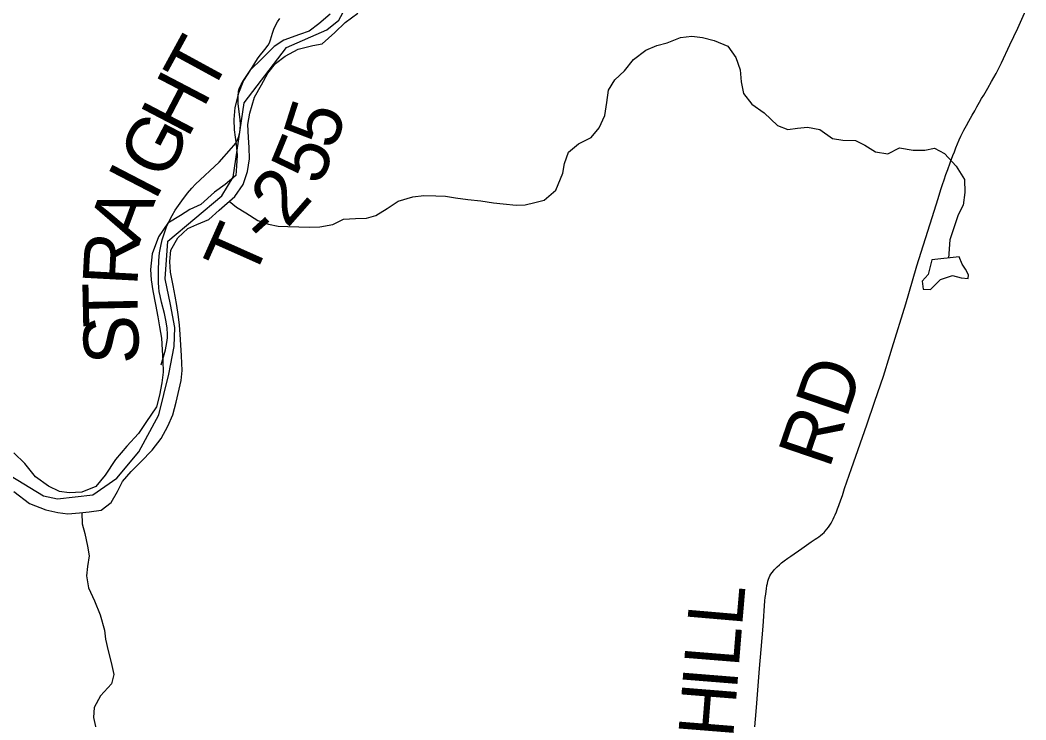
# Model space of a CAD drawing. Extents: x 1451455 to 1749751, y 218250 to 574981.
# Drawn here: x 1580675 to 1586167, y 295847 to 299670 of the extents above; entities that cross this region are included whole.
import ezdxf

# ---------------------------------------------------------------- set-up
doc = ezdxf.new("R2010")
doc.units = 0
for name, color, linetype in [('GM_X_County_Road', 7, 'Continuous'), ('GM_X_County_Road_Text', 7, 'Continuous'), ('GM_X_Minor_Lake', 7, 'Continuous'), ('GM_X_Minor_River', 7, 'Continuous'), ('GM_X_Township', 7, 'Continuous'), ('GM_X_Township_Road', 7, 'Continuous'), ('GM_X_Township_Road_Text', 7, 'Continuous')]:
    doc.layers.add(name, color=color, linetype=linetype)

msp = doc.modelspace()

# ---------------------------------------------------------------- linework, layer by layer
at = {"layer": 'GM_X_County_Road'}
msp.add_lwpolyline([(1584681.8, 295745.8), (1584695.9, 295915.3), (1584713.3, 296127.6), (1584722.3, 296232.1), (1584732.9, 296359.6), (1584742.6, 296497.1), (1584744.3, 296516.7), (1584746.5, 296534), (1584748.7, 296551.4), (1584750.4, 296563.1), (1584753.5, 296580.9), (1584755.6, 296593), (1584758.7, 296606.1), (1584761.7, 296616.5), (1584765.2, 296625.6), (1584769.5, 296634.3), (1584774.7, 296643.4), (1584781.2, 296653.4), (1584788.2, 296662.1), (1584795.1, 296669.5), (1584802, 296676.4), (1584809.9, 296684.2), (1584821.2, 296694.6), (1584833.3, 296705), (1584847.2, 296715.9), (1584867.2, 296730.6), (1584883.2, 296742.4), (1584943.1, 296784), (1584956.1, 296792.7), (1584970, 296802.3), (1584982, 296810.4), (1584994.8, 296819.2), (1585006.4, 296826.8), (1585017.3, 296834.4), (1585025.5, 296839.9), (1585036, 296847.4), (1585045.1, 296854.3), (1585057.3, 296863.9), (1585065.5, 296871.7), (1585072, 296878.2), (1585080.7, 296888.6), (1585089.4, 296900.3), (1585096.3, 296911.2), (1585103.3, 296922.5), (1585109.4, 296933.3), (1585115, 296943.7), (1585121.1, 296956.8), (1585125.4, 296967.2), (1585132.5, 296984.6), (1585138.9, 297000.6), (1585145.4, 297018.4), (1585156.7, 297048.8), (1585164.9, 297072.6), (1585177.5, 297110.9), (1585215.7, 297220.2), (1585299, 297458.5), (1585342.9, 297588.8), (1585388.8, 297725.7), (1585424.5, 297838.2), (1585437.1, 297879), (1585510.8, 298120.6), (1585547.8, 298246.5), (1585571.1, 298327.4), (1585654.5, 298591), (1585687.9, 298695.9), (1585703.1, 298745.4), (1585711.3, 298771.9), (1585720, 298798.4), (1585730.4, 298827), (1585740.4, 298854.8), (1585753.9, 298891.2), (1585760.8, 298909.9), (1585768.6, 298929.8), (1585776.5, 298950.3), (1585785.1, 298972.8), (1585793.8, 298994.5), (1585802, 299015.3), (1585811.2, 299035.3), (1585818.5, 299050.1), (1585828.1, 299068.3), (1585842, 299093.9), (1585855.4, 299117.3), (1585873.7, 299150.4), (1585887.6, 299174.6), (1585899.7, 299195.9), (1585914.1, 299221.9), (1585925.3, 299241.5), (1585937.1, 299261), (1585959.2, 299298.8), (1585980, 299334.8), (1586004.3, 299378.6), (1586017.3, 299403.4), (1586033.8, 299436.4), (1586079.4, 299534.4), (1586122.8, 299625.6), (1586167.1, 299724.6)], dxfattribs=at)
at = {"layer": 'GM_X_Minor_Lake'}
for points in [[(1585654, 298360.5), (1585632.9, 298280.8), (1585600.4, 298243.2), (1585605.9, 298201.1), (1585645.9, 298198.6), (1585700.6, 298253.9), (1585767, 298275), (1585812.8, 298262.4), (1585852.8, 298257.9), (1585853.1, 298277.9), (1585837.5, 298310.1), (1585819.8, 298336.3), (1585802.3, 298376.6)], [(1585802.3, 298376.6), (1585654, 298360.5)]]:
    msp.add_lwpolyline(points, dxfattribs=at)
at = {"layer": 'GM_X_Minor_River'}
for points in [[(1582368.3, 299702.6), (1582305.6, 299649.4), (1582253, 299610.1), (1582200.7, 299590.8), (1582116.3, 299559.9), (1582061.8, 299526.6), (1581994.9, 299459.5), (1581932, 299396.3), (1581895.2, 299340.8), (1581868.3, 299271.1), (1581847.3, 299193.4), (1581842.4, 299127.5), (1581843.7, 299071.4), (1581854.7, 298991.2), (1581859.9, 298933.2), (1581857.1, 298873.2), (1581852.5, 298821.2), (1581795.8, 298772), (1581737.2, 298730.8), (1581662.3, 298663.7), (1581601.9, 298636.5), (1581551.4, 298603.2), (1581482.8, 298560.1), (1581431.8, 298486.8), (1581396.5, 298393.2), (1581387.4, 298307.3), (1581390.7, 298251.3), (1581399.9, 298191.1), (1581415, 298116.9), (1581428.1, 298048.7), (1581437.4, 297994.6), (1581446.6, 297932.4), (1581451.8, 297868.4), (1581455, 297808.3), (1581456.2, 297746.3), (1581449.4, 297688.4), (1581436.6, 297620.5), (1581419.7, 297556.7), (1581362.6, 297471.5), (1581321.8, 297412), (1581258.8, 297342.8), (1581195.8, 297269.6), (1581140.6, 297184.3), (1581089.8, 297123), (1581013.3, 297092), (1580943.2, 297086.9)], [(1581509.2, 297513.5), (1581528.2, 297583.3), (1581555.7, 297700.9), (1581560.4, 297756.9), (1581557.5, 297837), (1581552.2, 297897), (1581549, 297953.1), (1581545.6, 298005.1), (1581538.3, 298061.2), (1581531, 298111.4), (1581521.6, 298161.5), (1581510.4, 298219.7), (1581497.3, 298293.9), (1581492.1, 298351.9), (1581498.9, 298413.9), (1581535.8, 298481.4), (1581590.5, 298532.7), (1581640.8, 298554), (1581705.2, 298581.1), (1581761.9, 298632.4), (1581847, 298707.3), (1581893.9, 298772.7), (1581916.8, 298842.4), (1581927.7, 298912.3), (1581926.5, 298974.3), (1581923.2, 299028.4), (1581918.1, 299100.4), (1581929, 299162.3), (1581956.1, 299250), (1581993, 299317.5), (1582027.9, 299381), (1582070.6, 299432.5), (1582123.2, 299473.8), (1582193.7, 299510.9), (1582274.1, 299531.8), (1582324.2, 299541.2), (1582393.1, 299602.2), (1582449.8, 299657.5), (1582518.6, 299708.6)], [(1581817.1, 298681), (1581856.3, 298649.2), (1581907.9, 298616.5), (1581973.4, 298575.6), (1582031.2, 298554.8), (1582085.1, 298544.1), (1582137.1, 298543.4), (1582197.2, 298540.6), (1582257.2, 298539.8), (1582311.3, 298541.1), (1582383.5, 298554.1), (1582441.9, 298583.4), (1582506, 298586.5), (1582566.1, 298587.7), (1582618.3, 298603), (1582678.9, 298640.2), (1582739.5, 298681.4), (1582819.8, 298704.4), (1582880, 298711.6), (1582946, 298710.7), (1582998, 298708), (1583052, 298699.3), (1583119.9, 298690.4), (1583191.9, 298683.4), (1583259.8, 298672.5), (1583313.8, 298665.8), (1583383.8, 298658.8), (1583433.8, 298660.2), (1583486, 298673.5), (1583536.3, 298686.8), (1583601, 298742), (1583638.2, 298833.5), (1583647, 298887.4), (1583669.8, 298949.1), (1583724.4, 298994.4), (1583792.9, 299029.5), (1583837.6, 299080.9), (1583868.5, 299148.5), (1583879.5, 299220.4), (1583888.4, 299288.3), (1583923.1, 299343.9), (1583975.8, 299393.2), (1584024.6, 299454.6), (1584091.3, 299505.7), (1584151.7, 299530.9), (1584208, 299546.2), (1584280.4, 299575.2), (1584342.6, 299582.4), (1584400.5, 299575.6), (1584464.4, 299558.8), (1584540, 299527.7), (1584583.3, 299465.1), (1584606.4, 299398.8), (1584611.6, 299332.7), (1584624.8, 299268.5), (1584670.1, 299211.9), (1584737.5, 299163), (1584810.7, 299094), (1584866.5, 299073.3), (1584920.6, 299080.5), (1584974.7, 299085.8), (1585042.6, 299072.9), (1585112, 299024), (1585168, 299015.2), (1585236, 299012.3), (1585287.7, 298987.6), (1585345.3, 298950.9), (1585413.2, 298940), (1585477.7, 298973.1), (1585551.6, 298960.1), (1585615.7, 298959.3), (1585667.8, 298970.6), (1585723.5, 298941.8), (1585786.7, 298873), (1585831.8, 298800.3), (1585832.9, 298728.3), (1585824, 298658.4), (1585797.3, 298606.7), (1585778.5, 298551), (1585751.4, 298469.3), (1585745, 298370.4)], [(1580641, 297095), (1580726.3, 297029.8), (1580815.9, 296994.6), (1580881.8, 296979.7), (1580935.7, 296973), (1580999.9, 296978.1), (1581052, 296983.5), (1581118.2, 296992.6), (1581172.8, 297035.8), (1581207.6, 297095.4), (1581234.3, 297149.1), (1581281, 297204.5), (1581333.8, 297257.8), (1581396.6, 297321), (1581445.5, 297384.3), (1581482.4, 297451.9), (1581509.2, 297513.5)], [(1580943.2, 297086.9), (1580891.3, 297095.6), (1580829.6, 297124.5), (1580760.2, 297175.4), (1580701.1, 297248.2), (1580641.8, 297307)], [(1581011.8, 296979.3), (1581015.1, 296917.9), (1581028.4, 296865.7), (1581043.5, 296795.5), (1581052.9, 296743.4), (1581044.1, 296685.5), (1581037.4, 296633.5), (1581048.6, 296569.3), (1581081.7, 296496.9), (1581112.8, 296420.4), (1581135.7, 296338.1), (1581141.1, 296288), (1581156.3, 296223.8), (1581173.5, 296161.5), (1581186.7, 296095.3), (1581174, 296043.5), (1581115.1, 295978.2), (1581080.2, 295914.7), (1581075.5, 295860.7), (1581094.5, 295778.4)]]:
    msp.add_lwpolyline(points, dxfattribs=at)
at = {"layer": 'GM_X_Township'}
msp.add_lwpolyline([(1580404.5, 297313.2), (1580802.7, 297070.9), (1580880.2, 297054.2), (1581071.8, 297077), (1581203.3, 297167.4), (1581324.1, 297312.4), (1581432.1, 297514.4), (1581486.9, 297736.2), (1581515.8, 297887.3), (1581520.4, 297990.8), (1581497.4, 298117.3), (1581467.5, 298257.6), (1581481.7, 298463), (1581776.7, 298710.6), (1581839.1, 298811.6), (1581899.2, 299218.7), (1582130.4, 299520.9), (1582350, 299617.4), (1582415.4, 299669.8), (1582461, 299754.1)], dxfattribs=at)
msp.add_lwpolyline([(1580404.5, 297313.2), (1580802.7, 297070.9), (1580880.2, 297054.2), (1581071.8, 297077), (1581203.3, 297167.4), (1581324.1, 297312.4), (1581432.1, 297514.4), (1581486.9, 297736.2), (1581515.8, 297887.3), (1581520.4, 297990.8), (1581497.4, 298117.3), (1581467.5, 298257.6), (1581481.7, 298463), (1581776.7, 298710.6), (1581839.1, 298811.6), (1581899.2, 299218.7), (1582130.4, 299520.9), (1582350, 299617.4), (1582415.4, 299669.8), (1582461, 299754.1)], dxfattribs=at)
at = {"layer": 'GM_X_Township_Road'}
msp.add_lwpolyline([(1581445.1, 297787.7), (1581468.4, 297869.7), (1581476.2, 297909), (1581479.3, 297934.2), (1581479.6, 297953.9), (1581477.5, 297986.5), (1581472.5, 298022.1), (1581463.5, 298066.8), (1581447.8, 298130), (1581439.5, 298164.8), (1581435.4, 298186.8), (1581433.2, 298209.9), (1581431.5, 298236.1), (1581431.1, 298285.1), (1581431.4, 298304.7), (1581433.5, 298357.2), (1581437.4, 298399.6), (1581443.3, 298435.2), (1581451.6, 298470.3), (1581463, 298507.9), (1581475.6, 298541.7), (1581490.3, 298574.7), (1581505.5, 298603.7), (1581522.8, 298631.5), (1581558.1, 298682.7), (1581589.2, 298725), (1581612.4, 298752.6), (1581633.3, 298773.4), (1581762.9, 298893.8), (1581830.4, 298969.9), (1581843.1, 298984.9), (1581852.6, 298998.3), (1581862.1, 299016.7), (1581869.2, 299033.8), (1581875.1, 299057.4), (1581877.5, 299075.5), (1581878.4, 299098.5), (1581876.9, 299127.9), (1581866.8, 299212.7), (1581865.5, 299254.7), (1581867.7, 299279.5), (1581872.1, 299297.2), (1581881.6, 299318.5), (1581894.3, 299340.8), (1581920.5, 299378.6), (1581941.8, 299411.4), (1581970.9, 299457.9), (1581980.7, 299471), (1582011.9, 299509.1), (1582029, 299533.1), (1582037, 299546.8), (1582043.1, 299563.3), (1582053.9, 299598.5), (1582061.3, 299621.1), (1582069.4, 299640), (1582080.6, 299660), (1582093.5, 299678.9)], dxfattribs=at)

# ---------------------------------------------------------------- texts
at = {"layer": 'GM_X_County_Road_Text'}
for s, rotation, p in [('RD', 71.113, (1585092.8, 297213.7)), ('L', 85.0869, (1584617.1, 296352.9)), ('L', 85.388, (1584599.1, 296129.7)), ('I', 85.3935, (1584589.2, 296006.9)), ('H', 85.3943, (1584568, 295743.7))]:
    msp.add_text(s, height=300, rotation=rotation, dxfattribs=at).set_placement(p)
at = {"layer": 'GM_X_Township_Road_Text'}
for s, rotation, p in [('T', 61.4058, (1581712, 299251.1)), ('H', 62.402, (1581590.3, 299018.4)), ('5', 72.2706, (1582391.6, 298954.1)), ('G', 62.464, (1581468.3, 298784.4)), ('5', 67.6204, (1582312.2, 298758.3)), ('I', 62.5761, (1581411.7, 298675.2)), ('2', 48.7418, (1582133.7, 298528.2)), ('A', 69.645, (1581323.8, 298436.6)), ('-', 42.1755, (1582016.2, 298418.8)), ('T', 66.0012, (1581944.1, 298240.3)), ('R', 86.9152, (1581315.4, 298213.9)), ('T', 91.2387, (1581320.3, 297995.5)), ('S', 91.4613, (1581325.5, 297793.5))]:
    msp.add_text(s, height=300, rotation=rotation, dxfattribs=at).set_placement(p)

doc.saveas('drawing.dxf')
